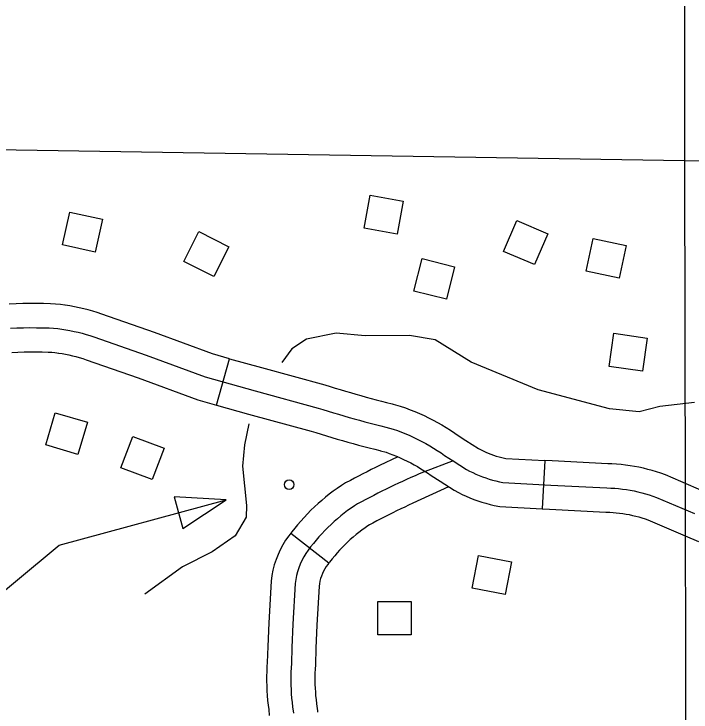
# Model space of a CAD drawing. Extents: x -19 to 366, y -4 to 359.
# Drawn here: x 135.9963 to 136.3947, y 194.707 to 195.1176 of the extents above; entities that cross this region are included whole.
import ezdxf

# ---------------------------------------------------------------- set-up
doc = ezdxf.new("R2010")
doc.units = 0
for name, color, linetype in [('Level 31', 7, 'Continuous'), ('Level 32', 7, 'Continuous'), ('Level 35', 7, 'Continuous'), ('Level 5', 7, 'Continuous'), ('Level 56', 7, 'Continuous'), ('Level 60', 7, 'Continuous')]:
    doc.layers.add(name, color=color, linetype=linetype)

msp = doc.modelspace()

# ---------------------------------------------------------------- linework, layer by layer
at = {"layer": 'Level 31'}
for p, q in [((136.02624, 194.94632), (136.02624, 194.94632)), ((136.11551, 194.88752), (136.12321, 194.91486)), ((136.30863, 194.85492), (136.30708, 194.82655)), ((136.30708, 194.82655), (136.30709, 194.82655))]:
    msp.add_line(p, q, dxfattribs=at)
for points in [[(136.02624, 194.94632), (136.02371, 194.94664), (136.0208, 194.94694), (136.01774, 194.94711), (136.01367, 194.94724), (136.00963, 194.94731), (136.00559, 194.94731), (136.00158, 194.94725), (135.99755, 194.94712), (135.99351, 194.94693)], [(136.12321, 194.91486), (136.1132, 194.91768), (136.079, 194.93029), (136.04794, 194.94113), (136.04536, 194.94198), (136.04272, 194.94279), (136.04007, 194.94353), (136.03738, 194.94421), (136.03465, 194.94483), (136.03195, 194.94538), (136.02923, 194.94587), (136.02648, 194.94629), (136.02624, 194.94632)], [(135.99429, 194.93275), (135.9981, 194.93293), (136.00191, 194.93305), (136.0057, 194.93311), (136.00951, 194.9331), (136.01332, 194.93304), (136.01712, 194.93292), (136.01968, 194.93277), (136.02208, 194.93253), (136.0245, 194.93222), (136.02691, 194.93185), (136.02929, 194.93143), (136.03167, 194.93094), (136.03406, 194.9304), (136.03639, 194.9298), (136.03874, 194.92915), (136.04105, 194.92844), (136.04337, 194.92768), (136.0742, 194.91692), (136.10881, 194.90416), (136.13819, 194.89589), (136.17527, 194.88582), (136.17812, 194.88493), (136.18118, 194.88398), (136.18426, 194.88305), (136.18734, 194.88213), (136.19043, 194.88123), (136.19351, 194.88034), (136.19659, 194.87947), (136.19969, 194.87861), (136.20277, 194.87776), (136.20588, 194.87694), (136.20898, 194.87612), (136.21211, 194.87532), (136.21521, 194.87453), (136.21944, 194.8734), (136.22193, 194.87253), (136.22439, 194.87161), (136.22681, 194.87063), (136.22924, 194.8696), (136.23164, 194.86851), (136.23399, 194.86736), (136.23635, 194.86616), (136.23866, 194.86491), (136.24093, 194.86361), (136.24319, 194.86225), (136.24542, 194.86084), (136.24759, 194.85938), (136.24974, 194.85787), (136.25467, 194.85471)], [(135.99507, 194.91857), (135.99865, 194.91874), (136.00224, 194.91885), (136.0058, 194.9189), (136.00938, 194.9189), (136.01298, 194.91884), (136.01649, 194.91873), (136.01855, 194.91861), (136.02045, 194.91842), (136.02264, 194.91814)], [(136.02253, 194.91815), (136.02459, 194.91784), (136.02663, 194.91747), (136.0287, 194.91705), (136.03073, 194.91659), (136.03272, 194.91608), (136.03475, 194.91552), (136.03675, 194.9149), (136.03881, 194.91423), (136.06941, 194.90355), (136.10442, 194.89064), (136.11551, 194.88752)], [(136.12321, 194.91486), (136.14198, 194.90958), (136.17925, 194.89945), (136.18234, 194.89849), (136.18534, 194.89756), (136.18834, 194.89665), (136.19136, 194.89576), (136.19439, 194.89487), (136.19741, 194.894), (136.20042, 194.89315), (136.20347, 194.8923), (136.20649, 194.89147), (136.20952, 194.89067), (136.21255, 194.88987), (136.21561, 194.88908), (136.21879, 194.88828), (136.21938, 194.88812)], [(136.11551, 194.88752), (136.1344, 194.8822), (136.17129, 194.87218), (136.1739, 194.87136), (136.17702, 194.8704), (136.18018, 194.86944), (136.18333, 194.86851), (136.18646, 194.86759), (136.18961, 194.86668), (136.19276, 194.86579), (136.19592, 194.86492), (136.19906, 194.86405), (136.20224, 194.8632), (136.20541, 194.86237), (136.20861, 194.86155), (136.21163, 194.86079), (136.21201, 194.86069)], [(136.21938, 194.88812), (136.22362, 194.88698), (136.22675, 194.88589), (136.22954, 194.88485), (136.23227, 194.88375), (136.23496, 194.8826), (136.23768, 194.88137), (136.24032, 194.88008), (136.24296, 194.87874), (136.24559, 194.87731), (136.24812, 194.87585), (136.25065, 194.87434), (136.25319, 194.87273), (136.25563, 194.87109), (136.25766, 194.86966), (136.26229, 194.8667), (136.26967, 194.86205), (136.27085, 194.86142), (136.27234, 194.86068), (136.27391, 194.85996), (136.27543, 194.8593), (136.27696, 194.8587), (136.27853, 194.85813), (136.28014, 194.85761), (136.28174, 194.85713), (136.28333, 194.85671), (136.28495, 194.85633), (136.28578, 194.85616), (136.30863, 194.85492)], [(136.21201, 194.86069), (136.21525, 194.85982), (136.2171, 194.85917), (136.21924, 194.85837), (136.22136, 194.85752), (136.22351, 194.8566), (136.2256, 194.85565), (136.22767, 194.85464), (136.22975, 194.85359), (136.23173, 194.85251), (136.23373, 194.85136), (136.23574, 194.85016), (136.23765, 194.84895), (136.23955, 194.84767), (136.24183, 194.84607), (136.24706, 194.84272), (136.25537, 194.83749), (136.25784, 194.83616), (136.2601, 194.83504), (136.26233, 194.83402), (136.2646, 194.83304), (136.26695, 194.83211), (136.2693, 194.83126), (136.27167, 194.83049), (136.27403, 194.82978), (136.27646, 194.82914), (136.27889, 194.82857), (136.28216, 194.82791), (136.30708, 194.82655)], [(136.25467, 194.85471), (136.26252, 194.84977), (136.26435, 194.84879), (136.26622, 194.84786), (136.26812, 194.84699), (136.27001, 194.84617), (136.27196, 194.84541), (136.27392, 194.8447), (136.2759, 194.84405), (136.27789, 194.84346), (136.27989, 194.84293), (136.28192, 194.84245), (136.28397, 194.84204), (136.31222, 194.8405), (136.34522, 194.83882), (136.34752, 194.83874), (136.34982, 194.83861), (136.35212, 194.83841), (136.3544, 194.83816), (136.35669, 194.83784), (136.35895, 194.83747), (136.36121, 194.83704), (136.36345, 194.83655), (136.36569, 194.836), (136.36792, 194.83539), (136.37011, 194.83473), (136.37229, 194.83401), (136.37447, 194.83324), (136.39678, 194.82371)], [(136.41001, 194.83359), (136.4023, 194.83679), (136.37964, 194.84648), (136.37689, 194.84745), (136.37439, 194.84828), (136.37183, 194.84905), (136.36925, 194.84975), (136.36666, 194.85039), (136.36406, 194.85095), (136.36144, 194.85145), (136.35881, 194.85189), (136.35616, 194.85225), (136.35352, 194.85255), (136.35084, 194.85278), (136.34817, 194.85293), (136.34582, 194.85301), (136.31297, 194.85469), (136.30862, 194.85492)], [(136.30709, 194.82655), (136.31148, 194.82632), (136.34462, 194.82463), (136.34687, 194.82455), (136.3488, 194.82444), (136.35073, 194.82427), (136.35265, 194.82406), (136.35456, 194.8238), (136.35646, 194.82348), (136.35836, 194.82312), (136.36025, 194.82271), (136.36214, 194.82224), (136.364, 194.82174), (136.36583, 194.82119), (136.36769, 194.82057), (136.3693, 194.82), (136.39126, 194.81062), (136.39908, 194.80736)]]:
    msp.add_lwpolyline(points, dxfattribs=at)
at = {"layer": 'Level 32'}
msp.add_line((136.15928, 194.81231), (136.18168, 194.79484), dxfattribs=at)
for points in [[(136.22217, 194.85719), (136.21148, 194.85202), (136.20899, 194.85081), (136.20651, 194.84958), (136.20405, 194.84835), (136.20157, 194.8471), (136.19911, 194.84584), (136.19669, 194.84457), (136.19426, 194.84329), (136.19146, 194.84181), (136.18902, 194.84031), (136.1865, 194.83857), (136.18419, 194.83691), (136.18187, 194.83516), (136.17959, 194.83334), (136.1774, 194.83149), (136.17523, 194.82959), (136.17313, 194.82766), (136.17106, 194.82567), (136.16902, 194.8236), (136.16703, 194.82149), (136.1651, 194.81933), (136.16325, 194.81717), (136.16156, 194.81512), (136.15983, 194.81302), (136.15928, 194.81231)], [(136.25467, 194.85471), (136.2372, 194.8482), (136.23474, 194.84712), (136.23229, 194.84603), (136.22984, 194.84493), (136.22738, 194.84382), (136.22495, 194.84269), (136.2225, 194.84155), (136.22007, 194.8404), (136.21767, 194.83923), (136.21524, 194.83806), (136.21284, 194.83687), (136.21043, 194.83566), (136.20803, 194.83445), (136.20565, 194.83322), (136.20327, 194.83198), (136.20089, 194.83073), (136.19852, 194.82947), (136.19677, 194.8284)], [(136.25197, 194.83957), (136.23094, 194.82981), (136.22854, 194.82869), (136.22621, 194.82759), (136.22386, 194.82645), (136.22149, 194.8253), (136.21916, 194.82415), (136.21681, 194.82297), (136.21448, 194.8218), (136.21218, 194.82061), (136.20986, 194.8194), (136.20753, 194.81817), (136.20557, 194.81714), (136.20453, 194.81649), (136.20287, 194.81535), (136.20105, 194.81404), (136.19929, 194.81271), (136.19759, 194.81136), (136.19591, 194.80994), (136.19424, 194.80848), (136.19261, 194.80697), (136.191, 194.80543), (136.18945, 194.80387), (136.18795, 194.80227), (136.18649, 194.80064), (136.18504, 194.79894), (136.18349, 194.79705), (136.18198, 194.79522), (136.18168, 194.79484)], [(136.19677, 194.8284), (136.19468, 194.82696), (136.19262, 194.82547), (136.19058, 194.82393), (136.18859, 194.82235), (136.18665, 194.82072), (136.18474, 194.81904), (136.18287, 194.81731), (136.18103, 194.81555), (136.17924, 194.81373), (136.17749, 194.81188), (136.17579, 194.80999), (136.17415, 194.80806), (136.17253, 194.80608), (136.1709, 194.80412), (136.16944, 194.80225), (136.1681, 194.8003), (136.16686, 194.79827), (136.16574, 194.79617), (136.16476, 194.79402), (136.16388, 194.79181), (136.16315, 194.78955), (136.16255, 194.78726), (136.16208, 194.78493), (136.16172, 194.78259), (136.1604, 194.75873), (136.15981, 194.74506), (136.15953, 194.73553), (136.15937, 194.73298), (136.15923, 194.73043), (136.15919, 194.72788), (136.15917, 194.72533), (136.15923, 194.72278), (136.15933, 194.72024), (136.1595, 194.7177), (136.15969, 194.71517), (136.15998, 194.71264), (136.16029, 194.71013), (136.16072, 194.70631)], [(136.15928, 194.81231), (136.15798, 194.81064), (136.15618, 194.80803), (136.15453, 194.80533), (136.153, 194.80246), (136.15169, 194.79958), (136.15052, 194.79665), (136.14951, 194.79355), (136.14871, 194.79047), (136.14809, 194.78742), (136.14757, 194.78405), (136.14621, 194.75942), (136.14562, 194.74557), (136.14534, 194.73619), (136.14519, 194.73381), (136.14504, 194.73093), (136.14499, 194.72805), (136.14497, 194.72524), (136.14503, 194.72236), (136.14514, 194.71948), (136.14533, 194.71668), (136.14555, 194.71381), (136.14588, 194.71096), (136.14619, 194.70847), (136.14658, 194.70491)], [(136.18168, 194.79484), (136.18091, 194.79385), (136.18002, 194.79256), (136.17919, 194.7912), (136.17849, 194.78988), (136.17784, 194.78845), (136.17724, 194.78697), (136.17678, 194.78556), (136.17639, 194.78405), (136.17606, 194.78245), (136.17586, 194.78113), (136.17459, 194.75803), (136.17401, 194.74454), (136.17372, 194.73487), (136.17355, 194.73216), (136.17343, 194.72994), (136.1734, 194.72772), (136.17338, 194.72543), (136.17343, 194.72321), (136.17351, 194.721), (136.17367, 194.71872), (136.17384, 194.71652), (136.17409, 194.71433), (136.1744, 194.71178), (136.17485, 194.70772), (136.17491, 194.70701)]]:
    msp.add_lwpolyline(points, dxfattribs=at)
at = {"layer": 'Level 35'}
for points in [[(136.39668, 194.889), (136.37627, 194.88664), (136.36418, 194.88355), (136.34678, 194.88538), (136.30475, 194.89658), (136.26535, 194.91272), (136.24411, 194.92591), (136.22897, 194.9285), (136.20288, 194.92839), (136.18585, 194.92983), (136.16848, 194.92635), (136.1598, 194.92062), (136.1539, 194.91265)], [(136.13451, 194.87646), (136.13191, 194.86421), (136.13083, 194.85169), (136.13321, 194.82856), (136.13286, 194.82173), (136.12649, 194.81071), (136.11292, 194.80117), (136.09556, 194.79237), (136.07332, 194.77635)]]:
    msp.add_lwpolyline(points, dxfattribs=at)
at = {"layer": 'Level 5'}
for points in [[(136.39071, 195.52764), (136.39078, 195.03126)], [(136.39078, 195.03126), (135.5183, 195.04513)], [(136.39078, 195.03126), (136.39285, 194.02886)], [(136.49261, 195.0298), (136.39078, 195.03126)]]:
    msp.add_lwpolyline(points, dxfattribs=at)
at = {"layer": 'Level 56'}
for points in [[(136.22529, 195.00743), (136.22176, 194.98804), (136.2023, 194.99158), (136.20583, 195.01097)], [(136.02485, 194.98187), (136.02912, 195.00112), (136.04842, 194.99684), (136.04415, 194.97759)], [(136.31039, 194.98829), (136.30262, 194.97017), (136.28445, 194.97796), (136.29221, 194.99608)], [(136.12281, 194.98071), (136.11393, 194.96311), (136.09628, 194.97202), (136.10516, 194.98962)], [(136.33307, 194.96626), (136.33713, 194.98555), (136.35648, 194.98147), (136.35242, 194.96218)], [(136.2556, 194.96893), (136.25085, 194.9498), (136.23166, 194.95456), (136.23641, 194.97369)], [(136.34651, 194.91027), (136.34931, 194.92978), (136.36888, 194.92696), (136.36608, 194.90745)], [(136.03951, 194.87749), (136.03398, 194.85857), (136.015, 194.86411), (136.02053, 194.88303)], [(136.06622, 194.86917), (136.08466, 194.8622), (136.07767, 194.8437), (136.05923, 194.85068)], [(136.0906, 194.83354), (136.09569, 194.81491), (136.1211, 194.83185)], [(136.2891, 194.79544), (136.28538, 194.77608), (136.26596, 194.77982), (136.26969, 194.79917)], [(136.21035, 194.75239), (136.21035, 194.7721), (136.23013, 194.7721), (136.23013, 194.75239)]]:
    msp.add_lwpolyline(points, close=True, dxfattribs=at)
msp.add_lwpolyline([(135.97248, 194.76344), (136.02301, 194.80508), (136.1211, 194.83185)], dxfattribs=at)
msp.add_circle((136.15825, 194.84078), 0.00284, dxfattribs=at)
at = {"layer": 'Level 60'}
for points in [[(139.44064, 1.53154), (139.25106, 10.14733), (139.06082, 18.76327), (138.86992, 27.37935), (138.67836, 35.99557), (138.48613, 44.61194), (138.29325, 53.22845), (138.09971, 61.84511), (137.9055, 70.46191), (137.71065, 79.07885), (137.51513, 87.69595), (137.31896, 96.31318), (137.12214, 104.93057), (136.92466, 113.54809), (136.72653, 122.16577), (136.52775, 130.78359), (136.32832, 139.40156), (136.12824, 148.01968), (135.9275, 156.63794), (135.72612, 165.25636), (135.5241, 173.87492), (135.32143, 182.49362), (135.11811, 191.11248), (134.91415, 199.73149), (134.70954, 208.35064), (134.50429, 216.96995), (134.2984, 225.5894), (134.09187, 234.209), (133.8847, 242.82876), (133.6769, 251.44866), (133.46845, 260.06872), (133.25937, 268.68892), (133.04965, 277.30928), (132.8393, 285.92978), (132.62831, 294.55044), (132.41669, 303.17125), (132.20444, 311.79221), (131.99156, 320.41333), (131.77805, 329.0346), (131.56391, 337.65601), (131.34914, 346.27759)], [(0, 189.51617), (7.11214, 189.52059), (14.22427, 189.53386), (21.33637, 189.55597), (28.44845, 189.58693), (35.56048, 189.62672), (42.67245, 189.67537), (49.78436, 189.73285), (56.89619, 189.79918), (64.00793, 189.87436), (71.11958, 189.95838), (78.23111, 190.05124), (85.34253, 190.15294), (92.45381, 190.26349), (99.56495, 190.38288), (106.67593, 190.51112), (113.78675, 190.6482), (120.89739, 190.79412), (128.00785, 190.94888), (135.11811, 191.11248), (142.22816, 191.28493), (149.33799, 191.46621), (156.44759, 191.65634), (163.55694, 191.85531), (170.66605, 192.06312), (177.77489, 192.27977), (184.88345, 192.50526), (191.99173, 192.73959), (199.09971, 192.98276), (206.20739, 193.23477), (213.31474, 193.49561), (220.42177, 193.7653), (227.52845, 194.04382), (234.63479, 194.33118), (241.74076, 194.62738), (248.84635, 194.93241), (255.95157, 195.24628), (263.05638, 195.56898), (270.16079, 195.90052), (277.26478, 196.24089), (284.36834, 196.5901), (291.47147, 196.94814), (298.57414, 197.31501), (305.67635, 197.69072), (312.77809, 198.07525), (319.87934, 198.46862), (326.9801, 198.87082), (334.08035, 199.28185), (341.18009, 199.7017)]]:
    msp.add_spline(points, degree=3, dxfattribs=at)

doc.saveas('drawing.dxf')
